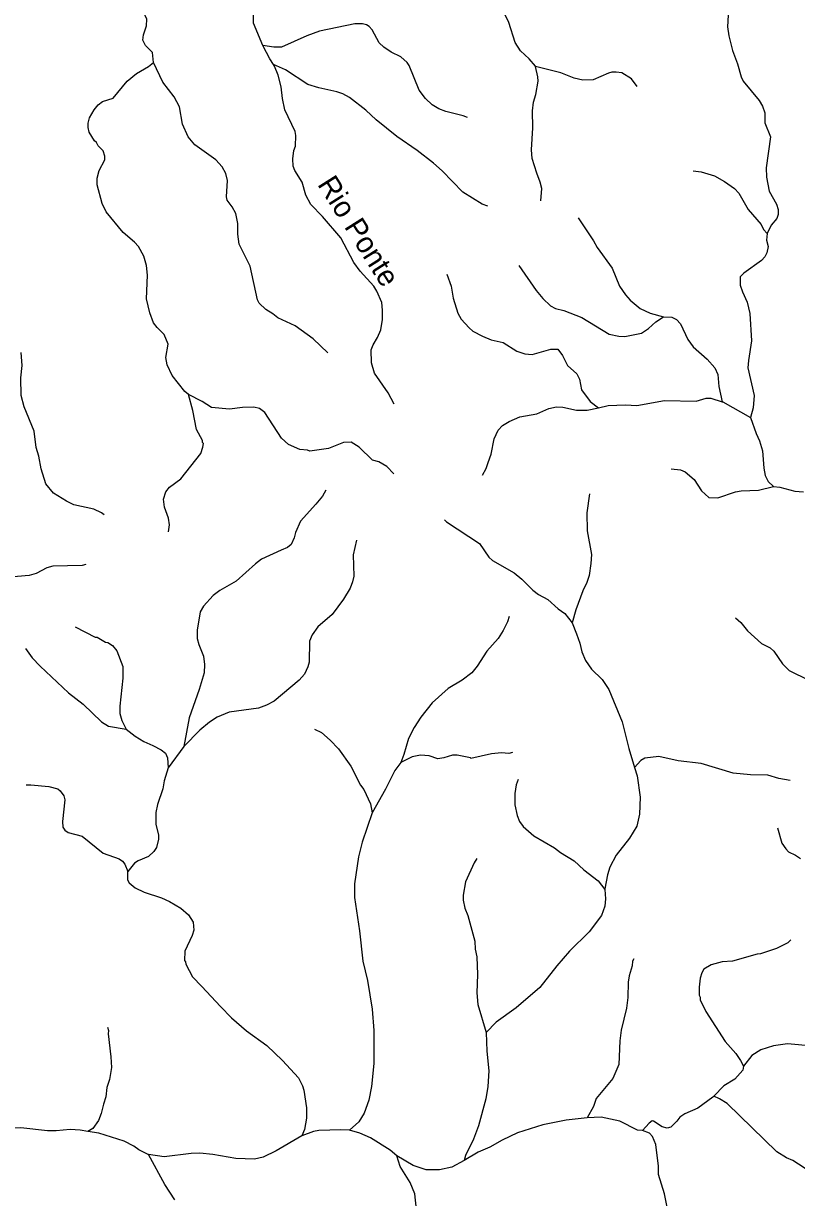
# Model space of a CAD drawing. Extents: x 500 to 555.2, y 9115.7 to 9171.
# Drawn here: x 522.32 to 528.19, y 9134.05 to 9142.97 of the extents above; entities that cross this region are included whole.
import ezdxf
from ezdxf.enums import TextEntityAlignment as Align

# ---------------------------------------------------------------- set-up
doc = ezdxf.new("R2010")
doc.units = 0
doc.header["$LTSCALE"] = 0.064
doc.layers.add('61', color=7, linetype='Continuous')
doc.layers.add('7', color=7, linetype='Continuous', lineweight=25)

msp = doc.modelspace()

# ---------------------------------------------------------------- linework, layer by layer
at = {"layer": '7'}
for points in [[(526.2085, 9142.6395), (526.2083, 9142.6405), (526.159, 9142.6976), (526.0935, 9142.7584), (526.0547, 9142.8209), (526.005, 9142.9726), (525.9625, 9143.0612), (525.9445, 9143.1194), (525.936, 9143.1817), (525.9425, 9143.2167), (525.9415, 9143.2512), (525.8998, 9143.3439), (525.759, 9143.5445), (525.7251, 9143.605), (525.6838, 9143.7559), (525.6609, 9143.8052), (525.5763, 9143.8727), (525.5177, 9143.9562), (525.5173, 9143.9565)], [(523.3068, 9142.6693), (523.2978, 9142.7457), (523.2448, 9142.7973), (523.2265, 9142.8388), (523.2307, 9142.8796), (523.254, 9142.9471), (523.2557, 9142.9973), (523.2294, 9143.0526), (523.2181, 9143.0608), (523.1898, 9143.1059), (523.1803, 9143.1715), (523.2001, 9143.3013), (523.2218, 9143.3411), (523.2823, 9143.4052), (523.3346, 9143.4824), (523.3611, 9143.5555), (523.3866, 9143.6963), (523.4019, 9143.7587)], [(524.1383, 9142.797), (524.0666, 9142.9685), (524.0658, 9143.1476), (524.0544, 9143.1766), (524.0086, 9143.2389), (523.9359, 9143.2984), (523.8779, 9143.3549), (523.8446, 9143.3734), (523.776, 9143.3988), (523.713, 9143.4429), (523.7097, 9143.4537), (523.6133, 9143.5801), (523.5804, 9143.6111), (523.5302, 9143.6355), (523.4637, 9143.6857), (523.4019, 9143.7587)], [(527.6714, 9143.0283), (527.6665, 9142.9404), (527.6765, 9142.8709), (527.7053, 9142.759), (527.7431, 9142.6596), (527.7701, 9142.5592), (527.7858, 9142.5263), (527.9072, 9142.3799), (527.9325, 9142.3361), (527.95, 9142.2856), (527.9504, 9142.211), (527.9929, 9142.1042), (527.9616, 9141.8696), (527.9622, 9141.7984), (527.9834, 9141.6907), (528.0391, 9141.5916), (528.0519, 9141.5521), (528.0518, 9141.514), (528.0405, 9141.4828), (527.999, 9141.433), (527.9687, 9141.3691)], [(525.692, 9142.2508), (525.6581, 9142.2645), (525.5265, 9142.2957), (525.4735, 9142.3171), (525.4234, 9142.3474), (525.3739, 9142.3946), (525.3248, 9142.4591), (525.2484, 9142.6456), (525.2327, 9142.6677), (525.1847, 9142.7124), (525.1112, 9142.7467), (525.0574, 9142.7839), (525.0207, 9142.8191), (524.9677, 9142.9179), (524.9452, 9142.9419), (524.9258, 9142.9539), (524.8945, 9142.9618), (524.8356, 9142.9615), (524.568, 9142.9059), (524.4702, 9142.8701), (524.2793, 9142.7863), (524.2209, 9142.7845), (524.1383, 9142.797)], [(524.2171, 9142.6538), (524.1897, 9142.6956), (524.14, 9142.7929), (524.1383, 9142.797)], [(523.5733, 9140.1473), (523.5456, 9140.1713), (523.4481, 9140.2908), (523.4109, 9140.3722), (523.4002, 9140.4274), (523.418, 9140.5303), (523.3886, 9140.6025), (523.334, 9140.6559), (523.3071, 9140.6926), (523.2782, 9140.7669), (523.2524, 9140.8743), (523.2605, 9141.0548), (523.2524, 9141.1262), (523.2327, 9141.1984), (523.1922, 9141.2719), (523.1622, 9141.305), (523.0774, 9141.3768), (522.9466, 9141.5344), (522.9165, 9141.598), (522.8785, 9141.7397), (522.8785, 9141.7905), (522.8933, 9141.848), (522.9372, 9141.9285), (522.9357, 9141.9569), (522.9231, 9141.998), (522.8867, 9142.0368), (522.8746, 9142.0599), (522.8577, 9142.074), (522.8175, 9142.1406), (522.8096, 9142.176), (522.8096, 9142.2082), (522.8208, 9142.2475), (522.8563, 9142.3092), (522.8856, 9142.347), (522.9201, 9142.3729), (522.9998, 9142.3976), (523.1061, 9142.5281), (523.1772, 9142.585), (523.2682, 9142.6383), (523.3068, 9142.6693)], [(524.6311, 9140.464), (524.5199, 9140.5704), (524.3837, 9140.6689), (524.2513, 9140.7283), (524.2129, 9140.7597), (524.1596, 9140.7917), (524.1093, 9140.8399), (524.0956, 9140.8671), (524.0418, 9141.1216), (523.9571, 9141.2895), (523.948, 9141.3651), (523.9478, 9141.4458), (523.932, 9141.5219), (523.9043, 9141.573), (523.8661, 9141.6223), (523.8612, 9141.6484), (523.8691, 9141.7725), (523.856, 9141.825), (523.8282, 9141.8775), (523.7802, 9141.9289), (523.6194, 9142.0437), (523.5689, 9142.103), (523.5281, 9142.1991), (523.5044, 9142.3315), (523.464, 9142.4089), (523.3775, 9142.5185), (523.3068, 9142.6693)], [(525.8463, 9141.577), (525.8037, 9141.5938), (525.6567, 9141.6827), (525.4987, 9141.8457), (525.4344, 9141.9033), (525.3089, 9142.0008), (525.1549, 9142.1075), (524.9991, 9142.2327), (524.9206, 9142.3072), (524.7949, 9142.4037), (524.7451, 9142.4302), (524.6992, 9142.4466), (524.562, 9142.4752), (524.4789, 9142.5028), (524.3087, 9142.6123), (524.2171, 9142.6538)], [(525.1342, 9140.0747), (525.0882, 9140.1612), (524.9853, 9140.3084), (524.9633, 9140.3875), (524.9604, 9140.4877), (524.9745, 9140.5255), (525.0079, 9140.5794), (525.0342, 9140.6396), (525.0469, 9140.7162), (525.0469, 9140.7889), (525.0401, 9140.8462), (525.0026, 9140.9327), (524.9801, 9140.9699), (524.8771, 9141.0845), (524.8272, 9141.1493), (524.7286, 9141.3361), (524.5912, 9141.4981), (524.502, 9141.5895), (524.4647, 9141.661), (524.4351, 9141.7594), (524.3805, 9141.8494), (524.3681, 9141.8826), (524.3646, 9141.938), (524.3714, 9141.9992), (524.3846, 9142.0329), (524.3875, 9142.1131), (524.3815, 9142.1438), (524.3052, 9142.3087), (524.2861, 9142.3944), (524.2758, 9142.4851), (524.2546, 9142.573), (524.2262, 9142.6399), (524.2171, 9142.6538)], [(526.25, 9141.6184), (526.2556, 9141.7115), (526.2443, 9141.7594), (526.2175, 9141.827), (526.1839, 9141.9393), (526.1772, 9142.0042), (526.1869, 9142.1721), (526.1853, 9142.3007), (526.1921, 9142.3663), (526.2114, 9142.4254), (526.2279, 9142.527), (526.2261, 9142.5604), (526.2085, 9142.6395)], [(526.98, 9142.487), (526.9369, 9142.5446), (526.8634, 9142.5912), (526.8211, 9142.5941), (526.7884, 9142.5942), (526.7617, 9142.5872), (526.6473, 9142.5368), (526.5691, 9142.5353), (526.503, 9142.5502), (526.4007, 9142.5907), (526.2085, 9142.6395)], [(527.4066, 9141.8448), (527.4663, 9141.8378), (527.5669, 9141.8067), (527.6439, 9141.7656), (527.7204, 9141.7106), (527.7533, 9141.6773), (527.8229, 9141.5519), (527.9214, 9141.4388), (527.9409, 9141.3998), (527.9687, 9141.3691)], [(526.5315, 9141.4887), (526.6485, 9141.3154), (526.6773, 9141.2641), (526.7919, 9141.1069), (526.8474, 9140.9697), (526.8919, 9140.9053), (526.9274, 9140.8649), (527.0028, 9140.7996), (527.0803, 9140.7656), (527.1801, 9140.7369)], [(527.9687, 9141.3691), (527.9641, 9141.3201), (527.9763, 9141.2706), (527.9647, 9141.224), (527.9493, 9141.1932), (527.9252, 9141.1637), (527.7907, 9141.0697), (527.7617, 9141.0401), (527.7634, 9140.9788), (527.7804, 9140.9273), (527.8162, 9140.8493), (527.8353, 9140.7636), (527.8485, 9140.5561), (527.8252, 9140.4052), (527.8223, 9140.3494), (527.8682, 9140.1388), (527.8616, 9140.0469), (527.8408, 9139.9733)], [(526.0819, 9141.128), (526.2128, 9140.9381), (526.2636, 9140.8774), (526.3231, 9140.8196), (526.361, 9140.8001), (526.4243, 9140.7852), (526.5597, 9140.7319), (526.7676, 9140.6063), (526.8422, 9140.5898), (526.888, 9140.587), (527.0125, 9140.6126), (527.0661, 9140.649), (527.1219, 9140.6997), (527.1801, 9140.7369)], [(525.5349, 9141.0606), (525.5669, 9140.9688), (525.5827, 9140.879), (525.6173, 9140.7646), (525.6436, 9140.72), (525.7045, 9140.6524), (525.7326, 9140.6293), (525.8048, 9140.59), (525.8704, 9140.562), (525.9616, 9140.5425), (526.067, 9140.4776), (526.1282, 9140.4566), (526.183, 9140.4506), (526.3251, 9140.4911), (526.3775, 9140.4908), (526.4133, 9140.4439), (526.4514, 9140.367), (526.5222, 9140.3046), (526.5429, 9140.2644), (526.5578, 9140.1815), (526.6229, 9140.095), (526.6859, 9140.0467)], [(527.1801, 9140.7369), (527.2429, 9140.7357), (527.2791, 9140.7159), (527.3102, 9140.6849), (527.3666, 9140.566), (527.4052, 9140.5101), (527.5118, 9140.4165), (527.5697, 9140.3487), (527.5925, 9140.3004), (527.6007, 9140.2084), (527.6263, 9140.0922)], [(522.931, 9139.234), (522.9122, 9139.2498), (522.8522, 9139.276), (522.702, 9139.3082), (522.6467, 9139.3361), (522.5476, 9139.3987), (522.4888, 9139.47), (522.4536, 9139.5817), (522.4355, 9139.6795), (522.4163, 9139.7446), (522.4013, 9139.8687), (522.3244, 9140.0524), (522.3014, 9140.1409), (522.2979, 9140.2739), (522.3092, 9140.3671), (522.3024, 9140.4657)], [(523.4209, 9139.1031), (523.4279, 9139.1579), (523.4213, 9139.2071), (523.3904, 9139.2918), (523.3824, 9139.3526), (523.3996, 9139.4093), (523.429, 9139.4427), (523.5136, 9139.5061), (523.6659, 9139.6997), (523.6822, 9139.7484), (523.6854, 9139.7751), (523.6792, 9139.7831), (523.6785, 9139.798), (523.6341, 9139.8819), (523.6065, 9140.0247), (523.5733, 9140.1473)], [(525.1333, 9139.5438), (525.0786, 9139.6002), (525.0174, 9139.6352), (524.9691, 9139.6479), (524.8686, 9139.7479), (524.8075, 9139.786), (524.7505, 9139.7825), (524.6349, 9139.7379), (524.4953, 9139.7158), (524.4756, 9139.7253), (524.4193, 9139.7291), (524.3313, 9139.7674), (524.2781, 9139.8153), (524.1517, 9140.0101), (524.1119, 9140.0419), (524.0694, 9140.0503), (523.9835, 9140.0487), (523.883, 9140.0371), (523.7462, 9140.0487), (523.6759, 9140.0936), (523.5733, 9140.1473)], [(525.8054, 9139.5346), (525.8326, 9139.5857), (525.8496, 9139.6301), (525.8723, 9139.6937), (525.8949, 9139.8102), (525.9241, 9139.8758), (525.9574, 9139.9106), (526.0082, 9139.9425), (526.0887, 9139.9778), (526.2175, 9139.9994), (526.3102, 9140.0407), (526.369, 9140.0534), (526.4155, 9140.0501), (526.5193, 9140.0273), (526.6019, 9140.0273), (526.6859, 9140.0467)], [(526.6859, 9140.0467), (526.7611, 9140.0641), (526.8928, 9140.0683), (526.9774, 9140.0637), (527.1891, 9140.101), (527.4291, 9140.096), (527.5048, 9140.1207), (527.5403, 9140.1206), (527.6263, 9140.0922)], [(527.6263, 9140.0922), (527.6318, 9140.0904), (527.8408, 9139.9733)], [(527.8408, 9139.9733), (527.8847, 9139.8502), (527.9097, 9139.7963), (527.9318, 9139.7203), (527.942, 9139.5883), (527.9519, 9139.532), (527.9747, 9139.486), (528.0162, 9139.4495)], [(527.2389, 9139.5827), (527.3085, 9139.5757), (527.3461, 9139.56), (527.4126, 9139.5018), (527.4688, 9139.4161), (527.5251, 9139.3663), (527.5927, 9139.3617), (527.7266, 9139.4071), (527.7698, 9139.4157), (527.9028, 9139.4218), (528.0162, 9139.4495)], [(528.0162, 9139.4495), (528.0634, 9139.4439), (528.1776, 9139.4132), (528.2428, 9139.409)], [(524.6159, 9139.4216), (524.5893, 9139.3762), (524.5409, 9139.3133), (524.4237, 9139.1841), (524.3843, 9139.098), (524.3761, 9139.0583), (524.3531, 9139.0091), (524.3234, 9138.986), (524.2773, 9138.9662), (524.1259, 9138.8965), (524.0805, 9138.8623), (523.9343, 9138.7295), (523.8102, 9138.6592), (523.7597, 9138.6215), (523.6876, 9138.5397), (523.6602, 9138.4967), (523.638, 9138.3574), (523.6394, 9138.2946), (523.6513, 9138.2486), (523.6856, 9138.16), (523.6952, 9138.0957), (523.6906, 9138.0341), (523.6543, 9137.908), (523.5765, 9137.6911), (523.5362, 9137.4736)], [(526.6179, 9139.3938), (526.5975, 9139.2489), (526.6003, 9139.112), (526.6331, 9138.9321), (526.6298, 9138.8627), (526.6147, 9138.7736), (526.5987, 9138.719), (526.5678, 9138.6565), (526.5144, 9138.5129), (526.4865, 9138.4128)], [(525.5179, 9139.1949), (525.5316, 9139.18), (525.7834, 9139.0149), (525.8531, 9138.913), (525.8819, 9138.886), (526.0475, 9138.7937), (526.1054, 9138.7441), (526.1875, 9138.6618), (526.2317, 9138.6294), (526.301, 9138.5896), (526.3806, 9138.5184), (526.4313, 9138.4837), (526.4865, 9138.4128)], [(524.8483, 9139.0407), (524.8223, 9138.9309), (524.8286, 9138.767), (524.8186, 9138.7243), (524.7994, 9138.6762), (524.7497, 9138.5931), (524.6633, 9138.4761), (524.5539, 9138.3828), (524.5106, 9138.323), (524.4926, 9138.2731), (524.4891, 9138.1148), (524.4797, 9138.0795), (524.4531, 9138.0229), (524.4138, 9137.977), (524.2222, 9137.8186), (524.1658, 9137.7873), (524.104, 9137.7651), (523.8824, 9137.7357), (523.7892, 9137.6972), (523.7326, 9137.6587), (523.6597, 9137.5984), (523.5365, 9137.474), (523.5362, 9137.4736), (523.4183, 9137.3125)], [(522.7921, 9138.8569), (522.7638, 9138.8496), (522.5426, 9138.8444), (522.4958, 9138.8303), (522.4155, 9138.7882), (522.3634, 9138.7725), (522.154, 9138.7543), (522.0341, 9138.7303), (521.9633, 9138.7002), (521.7264, 9138.5674)], [(526.0077, 9138.4604), (525.9962, 9138.4211), (525.9638, 9138.3542), (525.924, 9138.2947), (525.839, 9138.1987), (525.766, 9138.083), (525.7252, 9138.0337), (525.6525, 9137.9782), (525.546, 9137.9149), (525.4245, 9137.8063), (525.3369, 9137.6959), (525.2875, 9137.6179), (525.2443, 9137.5352), (525.2094, 9137.4132), (525.1858, 9137.3514)], [(527.7264, 9138.4506), (527.7683, 9138.4145), (527.819, 9138.3525), (527.9246, 9138.2571), (527.9901, 9138.2226), (528.0197, 9138.1992), (528.0844, 9138.1021), (528.134, 9138.0509), (528.2843, 9137.9771)], [(522.7124, 9138.3831), (522.8639, 9138.3052), (522.8775, 9138.3035), (522.9426, 9138.2675), (522.9605, 9138.2638), (522.9957, 9138.2402), (523.0284, 9138.2015), (523.0736, 9138.0817), (523.0739, 9137.9936), (523.0507, 9137.7813), (523.0508, 9137.7256), (523.067, 9137.6705), (523.0999, 9137.6046)], [(526.4865, 9138.4128), (526.5185, 9138.3307), (526.5443, 9138.2597), (526.5614, 9138.192), (526.5884, 9138.1284), (526.6343, 9138.0611), (526.7138, 9137.9828), (526.7643, 9137.908), (526.866, 9137.6619), (526.9167, 9137.4592), (526.9609, 9137.3139)], [(522.3355, 9138.2188), (522.3848, 9138.1478), (522.4457, 9138.0831), (522.6612, 9137.8825), (522.7717, 9137.7951), (522.9108, 9137.6611), (522.9652, 9137.6288), (523.0999, 9137.6046)], [(523.0999, 9137.6046), (523.1672, 9137.5521), (523.2322, 9137.5114), (523.3022, 9137.4828), (523.3659, 9137.4478), (523.3984, 9137.4234), (523.412, 9137.3872), (523.4183, 9137.3125)], [(524.5302, 9137.6065), (524.5822, 9137.5792), (524.6493, 9137.5232), (524.7119, 9137.4574), (524.8044, 9137.3235), (524.8793, 9137.1804), (524.9042, 9137.1469), (524.9549, 9137.0386), (524.9664, 9136.9699)], [(526.0348, 9137.4293), (526.0064, 9137.4221), (525.95, 9137.4258), (525.8742, 9137.4193), (525.7178, 9137.3834), (525.7137, 9137.388), (525.6125, 9137.409), (525.5766, 9137.4094), (525.5122, 9137.3879), (525.4675, 9137.3799), (525.4006, 9137.4028), (525.3351, 9137.4093), (525.2708, 9137.3949), (525.1858, 9137.3514)], [(528.1417, 9137.2164), (528.0558, 9137.2305), (527.9732, 9137.2551), (527.8414, 9137.2585), (527.7087, 9137.2719), (527.4679, 9137.3454), (527.2914, 9137.365), (527.1444, 9137.3977), (527.0377, 9137.3859), (527.0095, 9137.3675), (526.9609, 9137.3139)], [(523.4183, 9137.3125), (523.387, 9137.2125), (523.3766, 9137.1521), (523.336, 9137.0348), (523.3241, 9136.9721), (523.3239, 9136.8835), (523.344, 9136.8007), (523.3443, 9136.7697), (523.3297, 9136.708), (523.3082, 9136.6762), (523.2691, 9136.6374), (523.1907, 9136.6059), (523.1623, 9136.5875), (523.1108, 9136.524)], [(525.1858, 9137.3514), (525.139, 9137.2911), (525.0692, 9137.1488), (524.9664, 9136.9699)], [(526.9609, 9137.3139), (526.9799, 9137.2515), (527.0021, 9137.0893), (526.9988, 9136.9599), (526.9768, 9136.87), (526.9221, 9136.7768), (526.8204, 9136.6488), (526.7721, 9136.5583), (526.7541, 9136.4992), (526.7343, 9136.392), (526.7346, 9136.3886)], [(526.0756, 9137.223), (526.0623, 9137.1823), (526.0523, 9137.1162), (526.0505, 9137.031), (526.0682, 9136.9504), (526.0867, 9136.9047), (526.1135, 9136.8676), (526.1947, 9136.7956), (526.3521, 9136.7043), (526.3975, 9136.6702), (526.5024, 9136.6064), (526.5761, 9136.538), (526.6846, 9136.454), (526.7346, 9136.3886)], [(522.3386, 9137.182), (522.3743, 9137.184), (522.5123, 9137.1713), (522.5793, 9137.152), (522.5983, 9137.1384), (522.6254, 9137.0983), (522.6324, 9137.0681), (522.6145, 9136.9036), (522.6191, 9136.861), (522.6338, 9136.8391), (522.6593, 9136.8213), (522.7647, 9136.7919), (522.9232, 9136.6644), (523.0449, 9136.6201), (523.0713, 9136.6043), (523.0877, 9136.5806), (523.1108, 9136.524)], [(524.9664, 9136.9699), (524.8914, 9136.7474), (524.8646, 9136.6369), (524.8324, 9136.4312), (524.8337, 9136.3267), (524.8714, 9136.0741), (524.8958, 9135.8427), (524.932, 9135.6976), (524.9682, 9135.4798), (524.9813, 9135.3178), (524.981, 9135.066), (524.963, 9134.8916), (524.9419, 9134.7882), (524.9075, 9134.6898), (524.8652, 9134.6247), (524.7959, 9134.559)], [(528.0472, 9136.8567), (528.0797, 9136.7408), (528.1095, 9136.6959), (528.1291, 9136.6731), (528.1843, 9136.6492), (528.2214, 9136.6244)], [(525.7635, 9136.6223), (525.7418, 9136.5894), (525.6754, 9136.4454), (525.6588, 9136.3458), (525.6588, 9136.3071), (525.6713, 9136.2457), (525.6932, 9136.1916), (525.7487, 9135.996), (525.7507, 9135.9358), (525.762, 9135.8767), (525.7669, 9135.7435), (525.7638, 9135.6044), (525.7702, 9135.5146), (525.8348, 9135.3012)], [(523.1108, 9136.524), (523.1096, 9136.5225), (523.1083, 9136.462), (523.1218, 9136.4395), (523.1683, 9136.3994), (523.2361, 9136.3678), (523.3673, 9136.3251), (523.4277, 9136.2981), (523.5144, 9136.2451), (523.5723, 9136.1955), (523.6067, 9136.1408), (523.6133, 9136.0803), (523.6015, 9136.0375), (523.5446, 9135.92), (523.5429, 9135.849), (523.5508, 9135.839), (523.5511, 9135.8205), (523.6019, 9135.7254), (523.6743, 9135.6514), (523.8151, 9135.4984), (523.8995, 9135.4145), (524.0138, 9135.3158), (524.1677, 9135.2032), (524.2869, 9135.0905), (524.4072, 9134.9587), (524.4378, 9134.8979), (524.4482, 9134.8636), (524.468, 9134.7309), (524.4696, 9134.6503), (524.4527, 9134.5662), (524.4341, 9134.5167)], [(526.7346, 9136.3886), (526.7412, 9136.3176), (526.7353, 9136.2605), (526.7109, 9136.1909), (526.6156, 9136.0665), (526.4669, 9135.9195), (526.3694, 9135.8073), (526.241, 9135.6428), (526.0611, 9135.4889), (525.9093, 9135.3814), (525.8348, 9135.3012)], [(528.1467, 9136.0062), (528.125, 9135.9841), (528.0394, 9135.9399), (527.9176, 9135.899), (527.8917, 9135.8971), (527.7048, 9135.8447), (527.6255, 9135.8395), (527.5429, 9135.8164), (527.4873, 9135.7832), (527.4711, 9135.7553), (527.4599, 9135.7135), (527.4516, 9135.6457), (527.4516, 9135.5847), (527.4596, 9135.571), (527.4601, 9135.551), (527.5016, 9135.4624), (527.648, 9135.2349), (527.7308, 9135.142), (527.7661, 9135.0906), (527.7872, 9135.0454)], [(526.955, 9135.8624), (526.9452, 9135.8426), (526.9414, 9135.8079), (526.9187, 9135.7336), (526.912, 9135.6838), (526.9102, 9135.5684), (526.9004, 9135.4875), (526.8579, 9135.3191), (526.848, 9135.2382), (526.8411, 9135.0598), (526.7967, 9134.9517), (526.6696, 9134.8016), (526.6495, 9134.739), (526.6011, 9134.6545)], [(522.9568, 9135.3434), (522.9638, 9135.3171), (522.9626, 9135.291), (522.9834, 9135.1162), (522.9866, 9135.0355), (522.9717, 9134.9451), (522.9514, 9134.8842), (522.9456, 9134.8145), (522.926, 9134.7581), (522.9095, 9134.6866), (522.8885, 9134.6329), (522.8465, 9134.5728), (522.8067, 9134.5504)], [(525.8348, 9135.3012), (525.8375, 9135.1596), (525.8538, 9135.0106), (525.8473, 9134.8931), (525.8304, 9134.7988), (525.7757, 9134.5928), (525.7369, 9134.4915), (525.6772, 9134.3689), (525.6653, 9134.3295)], [(528.8523, 9135.0792), (528.7982, 9135.1208), (528.7336, 9135.1789), (528.6502, 9135.2285), (528.5637, 9135.231), (528.4161, 9135.2033), (528.315, 9135.1984), (528.1231, 9135.2147), (528.0159, 9135.2015), (527.9202, 9135.1716), (527.8524, 9135.1281), (527.7872, 9135.0454)], [(527.7872, 9135.0454), (527.7837, 9135.0158), (527.7217, 9134.9484), (527.6393, 9134.8968), (527.5618, 9134.8177)], [(527.5618, 9134.8177), (527.5545, 9134.8102), (527.4417, 9134.7276), (527.3415, 9134.6838), (527.304, 9134.6602), (527.2809, 9134.6274), (527.2368, 9134.5828), (527.2084, 9134.5753), (527.1698, 9134.5858), (527.1053, 9134.6296), (527.0951, 9134.6306), (527.0715, 9134.6129), (527.0212, 9134.5582)], [(528.4757, 9134.1014), (528.3931, 9134.1812), (528.1618, 9134.3288), (528.1138, 9134.3506), (528.0422, 9134.3962), (527.6648, 9134.7619), (527.6067, 9134.7985), (527.5618, 9134.8177)], [(526.6011, 9134.6545), (526.4406, 9134.6355), (526.264, 9134.6011), (526.0719, 9134.541), (525.9549, 9134.4843), (525.8625, 9134.4316), (525.7739, 9134.3938), (525.6653, 9134.3295)], [(527.0212, 9134.5582), (526.9823, 9134.559), (526.8489, 9134.6276), (526.7076, 9134.6586), (526.6011, 9134.6545)], [(522.8067, 9134.5504), (522.7505, 9134.5591), (522.6745, 9134.5651), (522.5668, 9134.5553), (522.5006, 9134.5553), (522.2978, 9134.5782), (522.1174, 9134.5749), (521.942, 9134.5337)], [(523.2682, 9134.3758), (523.2666, 9134.376), (523.1956, 9134.4108), (523.1573, 9134.4388), (523.0833, 9134.4774), (522.8923, 9134.5371), (522.8067, 9134.5504)], [(524.7959, 9134.559), (524.7297, 9134.5633), (524.563, 9134.557), (524.5214, 9134.55), (524.4341, 9134.5167)], [(525.154, 9134.3664), (525.1048, 9134.4078), (524.9556, 9134.5024), (524.8737, 9134.537), (524.7959, 9134.559)], [(527.1883, 9133.8563), (527.2088, 9133.9293), (527.2053, 9133.9892), (527.1875, 9134.0763), (527.1435, 9134.2233), (527.1431, 9134.2877), (527.1215, 9134.4518), (527.0967, 9134.5131), (527.0737, 9134.5375), (527.0212, 9134.5582)], [(524.4341, 9134.5167), (524.2392, 9134.4024), (524.1409, 9134.3563), (524.0733, 9134.3389), (523.9322, 9134.3452), (523.757, 9134.3765), (523.6592, 9134.3846), (523.5921, 9134.3829), (523.3876, 9134.3585), (523.2682, 9134.3758)], [(523.4681, 9134.0306), (523.3931, 9134.1466), (523.2682, 9134.3758)], [(525.6653, 9134.3295), (525.5737, 9134.2801), (525.4795, 9134.2587), (525.3783, 9134.26), (525.2792, 9134.2914), (525.154, 9134.3664)], [(525.432, 9133.4395), (525.4423, 9133.4938), (525.4373, 9133.5393), (525.3946, 9133.6152), (525.3361, 9133.6756), (525.3054, 9133.721), (525.293, 9133.7745), (525.3044, 9133.9589), (525.2913, 9134.0763), (525.2565, 9134.1624), (525.1812, 9134.2837), (525.154, 9134.3664)]]:
    msp.add_lwpolyline(points, dxfattribs=at)

# ---------------------------------------------------------------- texts
at = {"layer": '61'}
msp.add_text('Rio Ponte', height=0.16, rotation=302.276, dxfattribs=at).set_placement((524.7986, 9141.3465), align=Align.CENTER)

doc.saveas('drawing.dxf')
